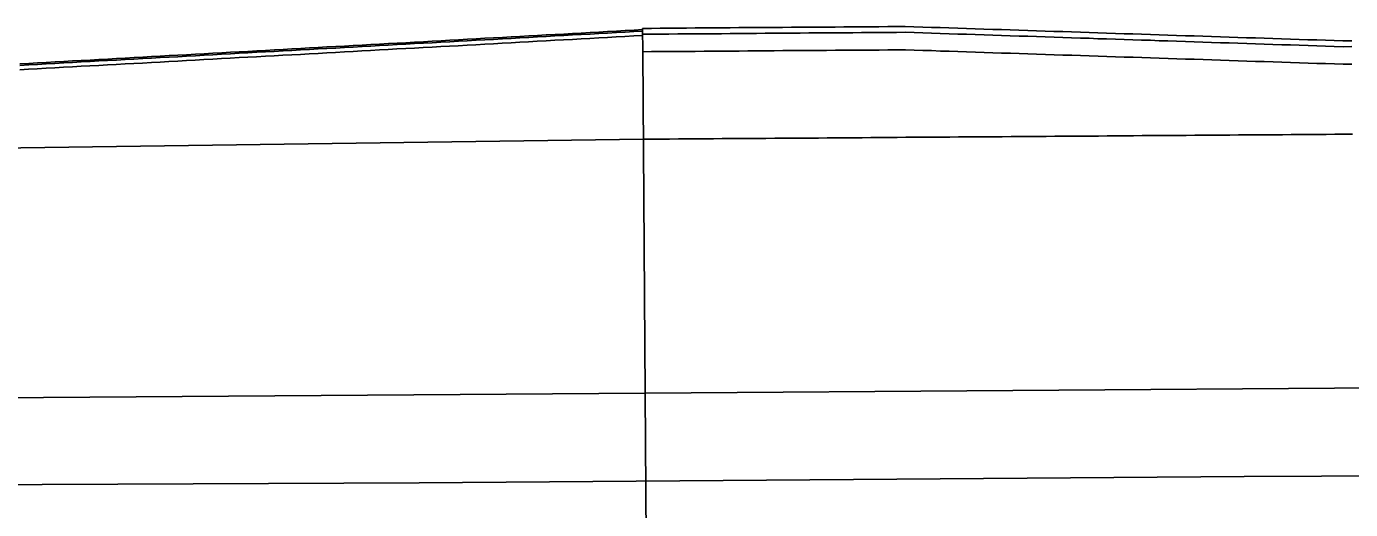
# Model space of a CAD drawing. Extents: x 2145380 to 2157287, y 139568 to 149130.
# Drawn here: x 2153133 to 2153284.3, y 142933.3 to 142988.5 of the extents above; entities that cross this region are included whole.
import ezdxf

# ---------------------------------------------------------------- set-up
doc = ezdxf.new("R2010")
doc.units = 0
doc.layers.add('PR_PREVIOUSLY CONSTRUCTED', color=7, linetype='Continuous')

msp = doc.modelspace()

# ---------------------------------------------------------------- linework, layer by layer
at = {"layer": 'PR_PREVIOUSLY CONSTRUCTED'}
for p, q in [((2153203.38, 142988.27), (2153203.4, 142985.6)), ((2153203.4, 142985.6), (2153203.68, 142946.6)), ((2153203.4, 142985.6), (2153203.89, 142916.6)), ((2153203.4, 142985.6), (2153203.89, 142916.6)), ((2153203.47, 142975.6), (2152659.65, 142968.08)), ((2153203.67, 142946.6), (2153503.67, 142948.75)), ((2153053.68, 142945.53), (2153203.67, 142946.6)), ((2153203.68, 142946.6), (2153203.9, 142915.54))]:
    msp.add_line(p, q, dxfattribs=at)
for points in [[(2153132.25, 142984.21), (2153133.25, 142984.26), (2153134.25, 142984.32), (2153135.25, 142984.37), (2153136.26, 142984.43), (2153137.26, 142984.48), (2153138.26, 142984.54), (2153139.26, 142984.59), (2153140.27, 142984.65), (2153141.27, 142984.71), (2153142.27, 142984.76), (2153143.27, 142984.82), (2153144.27, 142984.87), (2153145.28, 142984.93), (2153146.28, 142984.98), (2153147.28, 142985.04), (2153148.28, 142985.09), (2153149.28, 142985.15), (2153150.29, 142985.2), (2153151.29, 142985.26), (2153152.29, 142985.31), (2153153.29, 142985.37), (2153154.29, 142985.42), (2153155.3, 142985.48), (2153156.3, 142985.53), (2153157.3, 142985.59), (2153158.3, 142985.64), (2153159.31, 142985.7), (2153160.31, 142985.75), (2153161.31, 142985.81), (2153162.31, 142985.86), (2153163.31, 142985.92), (2153164.32, 142985.97), (2153165.32, 142986.03), (2153166.32, 142986.08), (2153167.32, 142986.14), (2153168.32, 142986.19), (2153169.33, 142986.25), (2153170.33, 142986.3), (2153171.33, 142986.36), (2153172.33, 142986.41), (2153173.33, 142986.47), (2153174.34, 142986.52), (2153175.34, 142986.58), (2153176.34, 142986.63), (2153177.34, 142986.69), (2153178.35, 142986.74), (2153179.35, 142986.8), (2153180.35, 142986.85), (2153181.35, 142986.91), (2153182.35, 142986.96), (2153183.36, 142987.02), (2153184.36, 142987.07), (2153185.36, 142987.13), (2153186.36, 142987.18), (2153187.36, 142987.24), (2153188.37, 142987.29), (2153189.37, 142987.35), (2153190.37, 142987.4), (2153191.37, 142987.46), (2153192.37, 142987.51), (2153193.38, 142987.57), (2153194.38, 142987.62), (2153195.38, 142987.68), (2153196.38, 142987.73), (2153197.39, 142987.79), (2153198.39, 142987.84), (2153199.39, 142987.9), (2153200.39, 142987.95), (2153201.39, 142988.01), (2153202.4, 142988.06), (2153203.38, 142988.12)], [(2153203.38, 142988.27), (2153204.38, 142988.27), (2153205.38, 142988.28), (2153206.38, 142988.29), (2153207.38, 142988.3), (2153208.38, 142988.3), (2153209.38, 142988.31), (2153210.38, 142988.32), (2153211.38, 142988.32), (2153212.38, 142988.33), (2153213.38, 142988.34), (2153214.38, 142988.35), (2153215.38, 142988.35), (2153216.38, 142988.36), (2153217.38, 142988.37), (2153218.38, 142988.37), (2153219.38, 142988.38), (2153220.38, 142988.39), (2153221.38, 142988.4), (2153222.38, 142988.4), (2153223.38, 142988.41), (2153224.38, 142988.42), (2153225.38, 142988.42), (2153226.38, 142988.43), (2153227.38, 142988.44), (2153228.38, 142988.45), (2153229.38, 142988.45), (2153230.38, 142988.46), (2153231.38, 142988.47), (2153232.38, 142988.47), (2153233.38, 142988.48), (2153234.38, 142988.45), (2153235.38, 142988.42), (2153236.38, 142988.38), (2153237.38, 142988.35), (2153238.38, 142988.32), (2153239.38, 142988.28), (2153240.38, 142988.25), (2153241.38, 142988.22), (2153242.38, 142988.19), (2153243.38, 142988.15), (2153244.38, 142988.12), (2153245.38, 142988.09), (2153246.38, 142988.05), (2153247.38, 142988.02), (2153248.38, 142987.99), (2153249.38, 142987.96), (2153250.38, 142987.92), (2153251.38, 142987.89), (2153252.39, 142987.86), (2153253.39, 142987.82), (2153254.39, 142987.79), (2153255.39, 142987.76), (2153256.39, 142987.73), (2153257.39, 142987.69), (2153258.39, 142987.66), (2153259.39, 142987.63), (2153260.39, 142987.59), (2153261.39, 142987.56), (2153262.39, 142987.53), (2153263.39, 142987.5), (2153264.39, 142987.46), (2153265.39, 142987.43), (2153266.39, 142987.4), (2153267.39, 142987.37), (2153268.39, 142987.33), (2153269.39, 142987.3), (2153270.39, 142987.27), (2153271.39, 142987.23), (2153272.39, 142987.2), (2153273.39, 142987.17), (2153274.39, 142987.14), (2153275.39, 142987.1), (2153276.39, 142987.07), (2153277.39, 142987.04), (2153278.39, 142987), (2153279.39, 142986.97), (2153280.39, 142986.94), (2153281.39, 142986.91), (2153282.39, 142986.87), (2153283.39, 142986.84), (2153284.39, 142986.85)], [(2153132.23, 142983.54), (2153133.23, 142983.6), (2153134.23, 142983.65), (2153135.23, 142983.71), (2153136.24, 142983.76), (2153137.24, 142983.82), (2153138.24, 142983.87), (2153139.24, 142983.93), (2153140.25, 142983.98), (2153141.25, 142984.04), (2153142.25, 142984.09), (2153143.25, 142984.15), (2153144.25, 142984.2), (2153145.26, 142984.26), (2153146.26, 142984.31), (2153147.26, 142984.37), (2153148.26, 142984.42), (2153149.26, 142984.48), (2153150.27, 142984.53), (2153151.27, 142984.59), (2153152.27, 142984.64), (2153153.27, 142984.7), (2153154.27, 142984.75), (2153155.28, 142984.81), (2153156.28, 142984.86), (2153157.28, 142984.92), (2153158.28, 142984.97), (2153159.29, 142985.03), (2153160.29, 142985.08), (2153161.29, 142985.14), (2153162.29, 142985.19), (2153163.29, 142985.25), (2153164.3, 142985.3), (2153165.3, 142985.36), (2153166.3, 142985.41), (2153167.3, 142985.47), (2153168.3, 142985.52), (2153169.31, 142985.58), (2153170.31, 142985.63), (2153171.31, 142985.69), (2153172.31, 142985.74), (2153173.31, 142985.8), (2153174.32, 142985.85), (2153175.32, 142985.91), (2153176.32, 142985.96), (2153177.32, 142986.02), (2153178.33, 142986.07), (2153179.33, 142986.13), (2153180.33, 142986.18), (2153181.33, 142986.24), (2153182.33, 142986.29), (2153183.34, 142986.35), (2153184.34, 142986.4), (2153185.34, 142986.46), (2153186.34, 142986.51), (2153187.34, 142986.57), (2153188.35, 142986.63), (2153189.35, 142986.68), (2153190.35, 142986.74), (2153191.35, 142986.79), (2153192.35, 142986.85), (2153193.36, 142986.9), (2153194.36, 142986.96), (2153195.36, 142987.01), (2153196.36, 142987.07), (2153197.37, 142987.12), (2153198.37, 142987.18), (2153199.37, 142987.23), (2153200.37, 142987.29), (2153201.37, 142987.34), (2153202.38, 142987.4), (2153203.39, 142987.45)], [(2153132.24, 142984.04), (2153133.25, 142984.1), (2153134.25, 142984.15), (2153135.25, 142984.21), (2153136.25, 142984.26), (2153137.25, 142984.32), (2153138.26, 142984.37), (2153139.26, 142984.43), (2153140.26, 142984.48), (2153141.26, 142984.54), (2153142.26, 142984.59), (2153143.27, 142984.65), (2153144.27, 142984.7), (2153145.27, 142984.76), (2153146.27, 142984.81), (2153147.27, 142984.87), (2153148.28, 142984.92), (2153149.28, 142984.98), (2153150.28, 142985.03), (2153151.28, 142985.09), (2153152.29, 142985.14), (2153153.29, 142985.2), (2153154.29, 142985.25), (2153155.29, 142985.31), (2153156.29, 142985.36), (2153157.3, 142985.42), (2153158.3, 142985.47), (2153159.3, 142985.53), (2153160.3, 142985.58), (2153161.3, 142985.64), (2153162.31, 142985.69), (2153163.31, 142985.75), (2153164.31, 142985.8), (2153165.31, 142985.86), (2153166.32, 142985.91), (2153167.32, 142985.97), (2153168.32, 142986.02), (2153169.32, 142986.08), (2153170.32, 142986.13), (2153171.33, 142986.19), (2153172.33, 142986.24), (2153173.33, 142986.3), (2153174.33, 142986.35), (2153175.33, 142986.41), (2153176.34, 142986.46), (2153177.34, 142986.52), (2153178.34, 142986.57), (2153179.34, 142986.63), (2153180.34, 142986.68), (2153181.35, 142986.74), (2153182.35, 142986.79), (2153183.35, 142986.85), (2153184.35, 142986.9), (2153185.36, 142986.96), (2153186.36, 142987.01), (2153187.36, 142987.07), (2153188.36, 142987.12), (2153189.36, 142987.18), (2153190.37, 142987.23), (2153191.37, 142987.29), (2153192.37, 142987.34), (2153193.37, 142987.4), (2153194.37, 142987.45), (2153195.38, 142987.51), (2153196.38, 142987.57), (2153197.38, 142987.62), (2153198.38, 142987.68), (2153199.38, 142987.73), (2153200.39, 142987.79), (2153201.39, 142987.84), (2153202.39, 142987.9), (2153203.38, 142987.95)], [(2153203.39, 142987.6), (2153204.39, 142987.61), (2153205.39, 142987.61), (2153206.39, 142987.62), (2153207.39, 142987.63), (2153208.39, 142987.64), (2153209.39, 142987.64), (2153210.39, 142987.65), (2153211.39, 142987.66), (2153212.39, 142987.66), (2153213.39, 142987.67), (2153214.39, 142987.68), (2153215.39, 142987.69), (2153216.39, 142987.69), (2153217.39, 142987.7), (2153218.39, 142987.71), (2153219.39, 142987.72), (2153220.39, 142987.72), (2153221.39, 142987.73), (2153222.39, 142987.74), (2153223.39, 142987.74), (2153224.39, 142987.75), (2153225.39, 142987.76), (2153226.39, 142987.77), (2153227.39, 142987.77), (2153228.39, 142987.78), (2153229.39, 142987.79), (2153230.39, 142987.79), (2153231.39, 142987.8), (2153232.39, 142987.81), (2153233.39, 142987.82), (2153234.39, 142987.78), (2153235.39, 142987.75), (2153236.39, 142987.72), (2153237.39, 142987.68), (2153238.39, 142987.65), (2153239.39, 142987.62), (2153240.39, 142987.59), (2153241.39, 142987.55), (2153242.39, 142987.52), (2153243.39, 142987.49), (2153244.39, 142987.45), (2153245.39, 142987.42), (2153246.39, 142987.39), (2153247.39, 142987.36), (2153248.39, 142987.32), (2153249.39, 142987.29), (2153250.39, 142987.26), (2153251.39, 142987.22), (2153252.39, 142987.19), (2153253.39, 142987.16), (2153254.39, 142987.13), (2153255.39, 142987.09), (2153256.39, 142987.06), (2153257.39, 142987.03), (2153258.39, 142986.99), (2153259.39, 142986.96), (2153260.39, 142986.93), (2153261.39, 142986.9), (2153262.39, 142986.86), (2153263.39, 142986.83), (2153264.39, 142986.8), (2153265.39, 142986.76), (2153266.39, 142986.73), (2153267.39, 142986.7), (2153268.39, 142986.67), (2153269.39, 142986.63), (2153270.39, 142986.6), (2153271.39, 142986.57), (2153272.4, 142986.53), (2153273.4, 142986.5), (2153274.4, 142986.47), (2153275.4, 142986.44), (2153276.4, 142986.4), (2153277.4, 142986.37), (2153278.4, 142986.34), (2153279.4, 142986.3), (2153280.4, 142986.27), (2153281.4, 142986.24), (2153282.4, 142986.21), (2153283.4, 142986.17), (2153284.4, 142986.18)], [(2153203.4, 142985.6), (2153204.4, 142985.61), (2153205.4, 142985.61), (2153206.4, 142985.62), (2153207.4, 142985.63), (2153208.4, 142985.64), (2153209.4, 142985.64), (2153210.4, 142985.65), (2153211.4, 142985.66), (2153212.4, 142985.67), (2153213.4, 142985.67), (2153214.4, 142985.68), (2153215.4, 142985.69), (2153216.4, 142985.69), (2153217.4, 142985.7), (2153218.4, 142985.71), (2153219.4, 142985.72), (2153220.4, 142985.72), (2153221.4, 142985.73), (2153222.4, 142985.74), (2153223.4, 142985.74), (2153224.4, 142985.75), (2153225.4, 142985.76), (2153226.4, 142985.77), (2153227.4, 142985.77), (2153228.4, 142985.78), (2153229.4, 142985.79), (2153230.4, 142985.79), (2153231.4, 142985.8), (2153232.4, 142985.81), (2153233.4, 142985.82), (2153234.4, 142985.78), (2153235.4, 142985.75), (2153236.4, 142985.72), (2153237.4, 142985.68), (2153238.4, 142985.65), (2153239.4, 142985.62), (2153240.4, 142985.59), (2153241.4, 142985.55), (2153242.4, 142985.52), (2153243.4, 142985.49), (2153244.4, 142985.45), (2153245.4, 142985.42), (2153246.4, 142985.39), (2153247.4, 142985.36), (2153248.4, 142985.32), (2153249.4, 142985.29), (2153250.4, 142985.26), (2153251.4, 142985.22), (2153252.4, 142985.19), (2153253.4, 142985.16), (2153254.4, 142985.13), (2153255.41, 142985.09), (2153256.41, 142985.06), (2153257.41, 142985.03), (2153258.41, 142984.99), (2153259.41, 142984.96), (2153260.41, 142984.93), (2153261.41, 142984.9), (2153262.41, 142984.86), (2153263.41, 142984.83), (2153264.41, 142984.8), (2153265.41, 142984.76), (2153266.41, 142984.73), (2153267.41, 142984.7), (2153268.41, 142984.67), (2153269.41, 142984.63), (2153270.41, 142984.6), (2153271.41, 142984.57), (2153272.41, 142984.53), (2153273.41, 142984.5), (2153274.41, 142984.47), (2153275.41, 142984.44), (2153276.41, 142984.4), (2153277.41, 142984.37), (2153278.41, 142984.34), (2153279.41, 142984.3), (2153280.41, 142984.27), (2153281.41, 142984.24), (2153282.41, 142984.21), (2153283.41, 142984.17), (2153284.41, 142984.18)], [(2153203.47, 142975.6), (2153204.47, 142975.61), (2153205.47, 142975.62), (2153206.47, 142975.62), (2153207.47, 142975.63), (2153208.47, 142975.64), (2153209.47, 142975.64), (2153210.47, 142975.65), (2153211.47, 142975.66), (2153212.47, 142975.67), (2153213.47, 142975.67), (2153214.47, 142975.68), (2153215.47, 142975.69), (2153216.47, 142975.69), (2153217.47, 142975.7), (2153218.47, 142975.71), (2153219.47, 142975.72), (2153220.47, 142975.72), (2153221.47, 142975.73), (2153222.47, 142975.74), (2153223.47, 142975.74), (2153224.47, 142975.75), (2153225.47, 142975.76), (2153226.47, 142975.77), (2153227.47, 142975.77), (2153228.47, 142975.78), (2153229.47, 142975.79), (2153230.47, 142975.79), (2153231.47, 142975.8), (2153232.47, 142975.81), (2153233.47, 142975.82), (2153234.47, 142975.82), (2153235.47, 142975.83), (2153236.47, 142975.84), (2153237.47, 142975.84), (2153238.47, 142975.85), (2153239.47, 142975.86), (2153240.47, 142975.87), (2153241.47, 142975.87), (2153242.47, 142975.88), (2153243.47, 142975.89), (2153244.47, 142975.89), (2153245.47, 142975.9), (2153246.47, 142975.91), (2153247.47, 142975.92), (2153248.47, 142975.92), (2153249.47, 142975.93), (2153250.47, 142975.94), (2153251.47, 142975.94), (2153252.47, 142975.95), (2153253.47, 142975.96), (2153254.47, 142975.97), (2153255.47, 142975.97), (2153256.47, 142975.98), (2153257.47, 142975.99), (2153258.47, 142975.99), (2153259.47, 142976), (2153260.47, 142976.01), (2153261.47, 142976.02), (2153262.47, 142976.02), (2153263.47, 142976.03), (2153264.47, 142976.04), (2153265.47, 142976.04), (2153266.47, 142976.05), (2153267.47, 142976.06), (2153268.47, 142976.07), (2153269.47, 142976.07), (2153270.47, 142976.08), (2153271.47, 142976.09), (2153272.47, 142976.09), (2153273.47, 142976.1), (2153274.47, 142976.11), (2153275.47, 142976.12), (2153276.47, 142976.12), (2153277.47, 142976.13), (2153278.47, 142976.14), (2153279.47, 142976.14), (2153280.47, 142976.15), (2153281.47, 142976.16), (2153282.47, 142976.17), (2153283.47, 142976.17), (2153284.47, 142976.18)], [(2153077.32, 142935.89), (2153100.33, 142936.02), (2153177.85, 142936.35), (2153272.11, 142937.07), (2153351.78, 142937.42), (2153427.79, 142937.85), (2153490.38, 142938.45), (2153577.73, 142939.29), (2153651.09, 142939.83), (2153726.83, 142940.45), (2153760.85, 142940.82), (2153796.96, 142941.12), (2153828.78, 142940.92), (2153866.78, 142941.27), (2153898.59, 142941.37), (2153944.03, 142942.03), (2153973.76, 142942.22)]]:
    msp.add_lwpolyline(points, dxfattribs=at)

doc.saveas('drawing.dxf')
